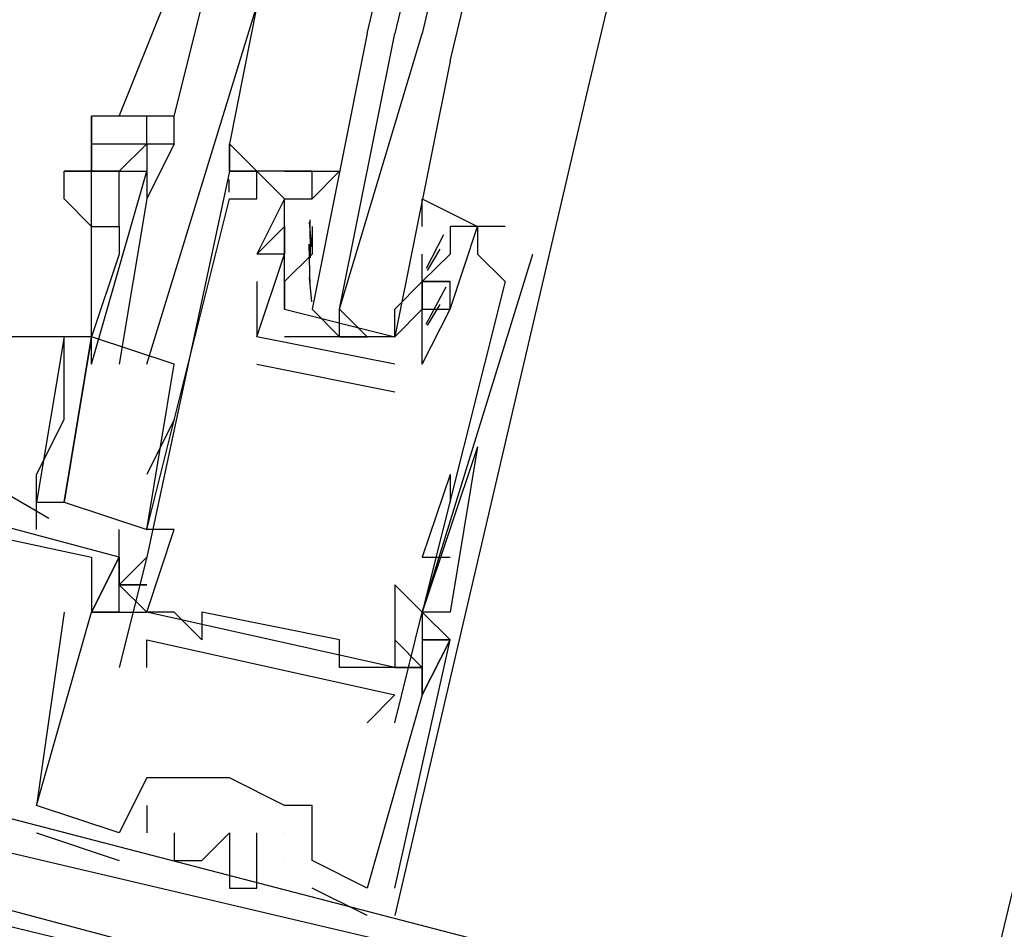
# Model space of a CAD drawing. Header units: feet. Extents: x -79 to 198, y -22 to 181.
# Tile 474 of 656: x 115.859 to 116.335, y 68.104 to 68.544. Entities that reach past the tile are written whole.
import ezdxf

# ---------------------------------------------------------------- set-up
doc = ezdxf.new("R2010")
doc.units = ezdxf.units.FT
doc.layers.add('A-LINEA', color=7, linetype='CONTINUOUS')

msp = doc.modelspace()

# ---------------------------------------------------------------- linework, layer by layer
at = {"layer": 'A-LINEA'}
for p, q in [((117.9733, 74.9778), (116.32, 68.0444)), ((117.9733, 74.9778), (116.32, 68.0444)), ((116.84, 71.4711), (116.1333, 68.5111)), ((116.84, 71.4711), (116.1333, 68.5111)), ((115.9067, 68.4978), (115.9333, 68.5644)), ((115.9067, 68.4978), (115.9333, 68.5644)), ((115.9333, 68.4978), (115.9467, 68.5511)), ((115.9333, 68.4978), (115.9467, 68.5511)), ((116.1333, 68.5111), (116.04, 68.1111)), ((116.1333, 68.5111), (116.04, 68.1111)), ((115.92, 68.4844), (115.92, 68.4978)), ((115.92, 68.4844), (115.92, 68.4978)), ((115.92, 68.4844), (115.92, 68.4978)), ((115.92, 68.4844), (115.92, 68.4978)), ((115.9333, 68.4844), (115.9333, 68.4978)), ((115.9333, 68.4844), (115.9333, 68.4978)), ((115.96, 68.4711), (115.96, 68.4711)), ((115.96, 68.4711), (115.96, 68.4711)), ((115.96, 68.4711), (115.96, 68.4711)), ((115.96, 68.4711), (115.96, 68.4711)), ((115.9733, 68.4711), (115.9733, 68.4711)), ((115.9733, 68.4711), (115.9733, 68.4711)), ((116, 68.4711), (116, 68.4711)), ((116, 68.4711), (116, 68.4711)), ((115.9598, 68.461), (115.9599, 68.4672)), ((115.9598, 68.461), (115.9599, 68.4672)), ((115.9598, 68.461), (115.9599, 68.4672)), ((115.9598, 68.461), (115.9599, 68.4672)), ((115.9598, 68.461), (115.9599, 68.4672)), ((115.9598, 68.461), (115.9599, 68.4672)), ((115.96, 68.4578), (115.96, 68.4578)), ((115.96, 68.4578), (115.96, 68.4578)), ((115.9733, 68.4578), (115.9733, 68.4578)), ((115.9733, 68.4578), (115.9733, 68.4578)), ((115.9867, 68.4578), (115.9867, 68.4578)), ((115.9867, 68.4578), (115.9867, 68.4578)), ((116, 68.4578), (116, 68.4578)), ((116, 68.4578), (116, 68.4578)), ((115.8933, 68.3911), (115.8933, 68.4444)), ((115.8933, 68.3911), (115.8933, 68.4444)), ((115.9867, 68.4444), (115.9867, 68.4444)), ((115.9867, 68.4444), (115.9867, 68.4444)), ((115.9867, 68.4444), (115.9867, 68.4444)), ((115.9867, 68.4444), (115.9867, 68.4444)), ((115.9999, 68.4346), (115.9988, 68.4465)), ((115.9999, 68.4346), (115.9988, 68.4465)), ((115.9992, 68.4293), (115.999, 68.4476)), ((115.9992, 68.4293), (115.999, 68.4476)), ((116, 68.4444), (116, 68.4444)), ((116, 68.4444), (116, 68.4311)), ((116, 68.4444), (116, 68.4444)), ((116, 68.4444), (116, 68.4311)), ((116.0933, 68.4444), (116.0667, 68.4444)), ((116.0667, 68.4444), (116.0667, 68.4444)), ((116.0933, 68.4444), (116.0667, 68.4444)), ((116.0667, 68.4444), (116.0667, 68.4444)), ((116.08, 68.4444), (116.08, 68.4444)), ((116.08, 68.4444), (116.08, 68.4444)), ((116.0933, 68.4444), (116.0933, 68.4444)), ((116.0933, 68.4444), (116.0933, 68.4444)), ((116.0636, 68.4404), (116.0552, 68.4241)), ((116.0636, 68.4404), (116.0552, 68.4241)), ((115.9991, 68.4155), (115.9986, 68.4359)), ((115.9991, 68.4155), (115.9986, 68.4359)), ((115.9067, 68.4311), (115.8933, 68.3911)), ((115.9067, 68.4311), (115.8933, 68.3911)), ((115.9733, 68.4311), (115.9733, 68.4311)), ((115.9733, 68.4311), (115.9733, 68.4311)), ((115.9733, 68.4311), (115.9733, 68.4311)), ((115.9733, 68.4311), (115.9733, 68.4311)), ((115.9867, 68.4311), (115.9867, 68.4311)), ((115.9867, 68.4311), (115.9867, 68.4311)), ((115.9867, 68.4311), (115.9867, 68.4311)), ((115.9867, 68.4311), (115.9867, 68.4311)), ((116, 68.4311), (116, 68.4311)), ((116, 68.4311), (116, 68.4311)), ((116.0533, 68.4311), (116.0533, 68.4311)), ((116.0533, 68.4178), (116.0533, 68.4311)), ((116.0533, 68.4311), (116.0533, 68.4311)), ((116.0533, 68.4311), (116.0533, 68.4311)), ((116.0533, 68.4178), (116.0533, 68.4311)), ((116.0533, 68.4311), (116.0533, 68.4311)), ((116.0618, 68.4334), (116.0556, 68.4232)), ((116.0618, 68.4334), (116.0556, 68.4232)), ((116.08, 68.4311), (116.08, 68.4311)), ((116.08, 68.4311), (116.08, 68.4311)), ((116.0933, 68.4311), (116.0933, 68.4311)), ((116.0933, 68.4311), (116.0933, 68.4311)), ((116.1067, 68.4311), (116.1067, 68.4311)), ((116.1067, 68.4311), (116.1067, 68.4311)), ((115.9733, 68.4178), (115.9733, 68.3911)), ((115.9733, 68.4178), (115.9733, 68.4178)), ((115.9733, 68.4178), (115.9733, 68.3911)), ((115.9733, 68.4178), (115.9733, 68.4178)), ((115.9999, 68.408), (115.9988, 68.4198)), ((115.9999, 68.408), (115.9988, 68.4198)), ((116, 68.4178), (116, 68.4178)), ((116, 68.4178), (116, 68.4178)), ((116.0533, 68.4178), (116.0533, 68.4178)), ((116.0533, 68.4178), (116.0533, 68.4178)), ((116.0533, 68.4178), (116.0533, 68.4178)), ((116.0533, 68.4178), (116.0533, 68.4178)), ((116.0667, 68.4178), (116.0667, 68.4178)), ((116.0667, 68.4178), (116.0667, 68.4178)), ((116.0933, 68.4178), (116.0933, 68.4178)), ((116.0933, 68.4178), (116.0933, 68.4178)), ((116.0647, 68.415), (116.055, 68.397)), ((116.0647, 68.415), (116.055, 68.397)), ((116.0618, 68.4067), (116.0556, 68.3965)), ((116.0618, 68.4067), (116.0556, 68.3965)), ((116.04, 68.4044), (116.04, 68.4044)), ((116.04, 68.4044), (116.04, 68.4044)), ((116.0533, 68.4044), (116.0533, 68.4044)), ((116.0533, 68.4044), (116.0533, 68.4044)), ((116.0667, 68.4044), (116.0667, 68.4044)), ((116.0667, 68.4044), (116.0667, 68.4044)), ((116.0667, 68.4044), (116.0667, 68.4044)), ((116.0667, 68.4044), (116.0667, 68.4044)), ((115.88, 68.3911), (115.88, 68.3911)), ((115.88, 68.3911), (115.88, 68.3911)), ((115.88, 68.3911), (115.88, 68.3911)), ((115.88, 68.3911), (115.88, 68.3911)), ((115.8933, 68.3778), (115.8933, 68.3911)), ((115.8933, 68.3778), (115.8933, 68.3911)), ((116.04, 68.3778), (115.9733, 68.3911)), ((115.9733, 68.3911), (115.9733, 68.3911)), ((115.9733, 68.3911), (115.9733, 68.3911)), ((116.04, 68.3778), (115.9733, 68.3911)), ((115.9733, 68.3911), (115.9733, 68.3911)), ((115.9733, 68.3911), (115.9733, 68.3911)), ((115.9867, 68.3911), (115.9867, 68.3911)), ((115.9867, 68.3911), (115.9867, 68.3911)), ((115.9867, 68.3911), (115.9867, 68.3911)), ((115.9867, 68.3911), (115.9867, 68.3911)), ((116.0133, 68.3911), (116.0267, 68.3911)), ((116.0133, 68.3911), (116.0267, 68.3911)), ((115.92, 68.2978), (115.9333, 68.3778)), ((115.92, 68.2978), (115.9333, 68.3778)), ((115.9733, 68.3778), (116.04, 68.3644)), ((115.9733, 68.3778), (115.9733, 68.3778)), ((115.9733, 68.3778), (116.04, 68.3644)), ((115.9733, 68.3778), (115.9733, 68.3778)), ((116.04, 68.3778), (116.04, 68.3778)), ((116.04, 68.3778), (116.04, 68.3778)), ((116.04, 68.3778), (116.04, 68.3778)), ((116.04, 68.3778), (116.04, 68.3778)), ((116.0533, 68.3778), (116.0533, 68.3778)), ((116.0533, 68.3778), (116.0533, 68.3778)), ((116.0533, 68.3778), (116.0533, 68.3778)), ((116.0533, 68.3778), (116.0533, 68.3778)), ((116.04, 68.3644), (116.04, 68.3644)), ((116.04, 68.3644), (116.04, 68.3644)), ((115.7793, 68.3572), (115.8727, 68.3034)), ((115.7793, 68.3572), (115.8727, 68.3034)), ((115.9333, 68.3511), (115.92, 68.3244)), ((115.9333, 68.3511), (115.92, 68.3244)), ((116.08, 68.3378), (116.0533, 68.2578)), ((116.08, 68.3378), (116.0533, 68.2578)), ((116.08, 68.3378), (116.0533, 68.2578)), ((116.08, 68.3378), (116.0533, 68.2578)), ((116.0667, 68.3244), (116.0533, 68.2844)), ((116.0667, 68.3244), (116.0533, 68.2844)), ((116.0667, 68.3244), (116.0667, 68.3111)), ((116.0667, 68.3244), (116.0667, 68.3111)), ((115.8667, 68.2978), (115.8667, 68.3111)), ((115.8667, 68.2978), (115.8667, 68.3111)), ((115.9067, 68.2844), (115.9067, 68.2978)), ((115.9067, 68.2844), (115.9067, 68.2978)), ((115.92, 68.2978), (115.92, 68.2978)), ((115.92, 68.2978), (115.92, 68.2978)), ((115.9333, 68.2978), (115.9333, 68.2978)), ((115.9333, 68.2978), (115.9333, 68.2978)), ((115.8933, 68.2844), (115.8933, 68.2844)), ((115.8933, 68.2844), (115.8933, 68.2844)), ((115.8933, 68.2844), (115.8933, 68.2844)), ((115.8933, 68.2844), (115.8933, 68.2844)), ((115.8933, 68.2844), (115.8933, 68.2844)), ((115.8933, 68.2844), (115.8933, 68.2844)), ((115.9067, 68.2844), (115.9067, 68.2844)), ((115.9067, 68.2844), (115.9067, 68.2844)), ((115.9067, 68.2844), (115.9067, 68.2844)), ((115.9067, 68.2844), (115.9067, 68.2844)), ((115.9067, 68.2844), (115.9067, 68.2844)), ((115.9067, 68.2844), (115.9067, 68.2844)), ((115.9067, 68.2844), (115.9067, 68.2844)), ((115.9067, 68.2844), (115.9067, 68.2844)), ((115.9067, 68.2844), (115.9067, 68.2844)), ((115.9067, 68.2844), (115.9067, 68.2844)), ((115.9067, 68.2844), (115.9067, 68.2844)), ((115.9067, 68.2844), (115.9067, 68.2844)), ((115.92, 68.2844), (115.92, 68.2844)), ((115.92, 68.2844), (115.92, 68.2844)), ((116.0533, 68.2844), (116.0667, 68.2844)), ((116.0533, 68.2844), (116.0667, 68.2844)), ((115.9067, 68.2711), (115.9067, 68.2711)), ((115.9067, 68.2711), (115.9067, 68.2711)), ((115.9067, 68.2711), (115.9067, 68.2711)), ((115.9067, 68.2711), (115.9067, 68.2711)), ((115.9067, 68.2711), (115.9067, 68.2711)), ((115.9067, 68.2711), (115.9067, 68.2711)), ((115.9067, 68.2711), (115.9067, 68.2711)), ((115.9067, 68.2711), (115.9067, 68.2711)), ((115.9067, 68.2711), (115.9067, 68.2711)), ((115.9067, 68.2711), (115.9067, 68.2711)), ((115.9067, 68.2711), (115.9067, 68.2711)), ((115.9067, 68.2711), (115.9067, 68.2711)), ((116.04, 68.2711), (116.04, 68.2711)), ((116.04, 68.2711), (116.04, 68.2711)), ((115.88, 68.2578), (115.88, 68.2578)), ((115.88, 68.2578), (115.88, 68.2578)), ((115.88, 68.2578), (115.88, 68.2578)), ((115.88, 68.2578), (115.88, 68.2578)), ((115.88, 68.2578), (115.88, 68.2578)), ((115.88, 68.2578), (115.88, 68.2578)), ((115.8933, 68.2578), (115.8933, 68.2578)), ((115.8933, 68.2578), (115.8933, 68.2578)), ((115.8933, 68.2578), (115.8933, 68.2578)), ((115.8933, 68.2578), (115.8933, 68.2578)), ((115.8933, 68.2578), (115.8933, 68.2578)), ((115.8933, 68.2578), (115.8933, 68.2578)), ((115.8933, 68.2578), (115.8933, 68.2578)), ((115.8933, 68.2578), (115.8933, 68.2578)), ((115.8933, 68.2578), (115.8933, 68.2578)), ((115.8933, 68.2578), (115.8933, 68.2578)), ((115.8933, 68.2578), (115.8933, 68.2578)), ((115.8933, 68.2578), (115.8933, 68.2578)), ((115.8933, 68.2578), (115.8933, 68.2578)), ((115.8933, 68.2578), (115.8933, 68.2578)), ((115.8933, 68.2578), (115.8933, 68.2578)), ((115.8933, 68.2578), (115.8933, 68.2578)), ((115.8933, 68.2578), (115.8933, 68.2578)), ((115.8933, 68.2578), (115.8933, 68.2578)), ((115.9067, 68.2578), (115.92, 68.2578)), ((115.9067, 68.2578), (115.92, 68.2578)), ((115.9067, 68.2578), (115.9067, 68.2578)), ((115.9067, 68.2578), (115.9067, 68.2578)), ((115.9067, 68.2578), (115.92, 68.2578)), ((115.9067, 68.2578), (115.92, 68.2578)), ((115.9067, 68.2578), (115.9067, 68.2578)), ((115.9067, 68.2578), (115.9067, 68.2578)), ((115.9067, 68.2578), (115.92, 68.2578)), ((115.9067, 68.2578), (115.92, 68.2578)), ((115.9067, 68.2578), (115.9067, 68.2578)), ((115.9067, 68.2578), (115.9067, 68.2578)), ((115.9067, 68.2578), (115.92, 68.2578)), ((115.9067, 68.2578), (115.92, 68.2578)), ((115.9067, 68.2578), (115.9067, 68.2578)), ((115.9067, 68.2578), (115.9067, 68.2578)), ((115.9067, 68.2578), (115.92, 68.2578)), ((115.9067, 68.2578), (115.92, 68.2578)), ((115.9067, 68.2578), (115.9067, 68.2578)), ((115.9067, 68.2578), (115.9067, 68.2578)), ((115.9067, 68.2578), (115.92, 68.2578)), ((115.9067, 68.2578), (115.92, 68.2578)), ((115.9067, 68.2578), (115.9067, 68.2578)), ((115.9067, 68.2578), (115.9067, 68.2578)), ((115.92, 68.2578), (115.92, 68.2578)), ((116.04, 68.2311), (115.92, 68.2578)), ((116.04, 68.2311), (115.92, 68.2578)), ((116.04, 68.2311), (115.92, 68.2578)), ((115.92, 68.2578), (115.92, 68.2578)), ((116.04, 68.2311), (115.92, 68.2578)), ((116.04, 68.2311), (115.92, 68.2578)), ((116.04, 68.2311), (115.92, 68.2578)), ((115.9333, 68.2578), (115.9333, 68.2578)), ((115.9333, 68.2578), (115.9333, 68.2578)), ((115.9467, 68.2578), (115.9467, 68.2578)), ((115.9467, 68.2578), (115.9467, 68.2578)), ((116.0533, 68.2578), (116.0533, 68.2578)), ((116.0533, 68.2578), (116.0533, 68.2578)), ((116.0533, 68.2578), (116.0533, 68.2578)), ((116.0533, 68.2578), (116.0533, 68.2578)), ((116.0533, 68.2578), (116.0533, 68.2578)), ((116.0533, 68.2578), (116.0533, 68.2578)), ((116.0533, 68.2578), (116.0533, 68.2578)), ((116.0533, 68.2578), (116.0533, 68.2578)), ((116.0533, 68.2578), (116.0533, 68.2578)), ((116.0533, 68.2578), (116.0533, 68.2578)), ((116.0667, 68.2578), (116.0667, 68.2578)), ((116.0667, 68.2578), (116.0667, 68.2578)), ((115.92, 68.2444), (115.92, 68.2444)), ((115.92, 68.2444), (115.92, 68.2444)), ((115.9467, 68.2444), (115.9467, 68.2444)), ((115.9467, 68.2444), (115.9467, 68.2444)), ((116.0133, 68.2444), (116.0133, 68.2444)), ((116.0133, 68.2444), (116.0133, 68.2444)), ((116.0533, 68.2444), (116.0533, 68.2444)), ((116.0533, 68.2444), (116.0533, 68.2444)), ((116.0533, 68.2444), (116.0533, 68.2444)), ((116.0533, 68.2444), (116.0533, 68.2444)), ((116.0533, 68.2444), (116.0533, 68.2444)), ((116.0533, 68.2444), (116.0533, 68.2444)), ((116.0533, 68.2444), (116.0533, 68.2444)), ((116.0533, 68.2444), (116.0533, 68.2444)), ((116.0533, 68.2444), (116.0533, 68.2444)), ((116.0533, 68.2444), (116.0533, 68.2444)), ((116.0667, 68.2444), (116.0667, 68.2444)), ((116.0667, 68.2444), (116.0667, 68.2444)), ((116.0667, 68.2444), (116.0667, 68.2444)), ((116.0667, 68.2444), (116.0667, 68.2444)), ((116.0667, 68.2444), (116.0667, 68.2444)), ((116.0667, 68.2444), (116.0667, 68.2444)), ((116.0667, 68.2444), (116.0667, 68.2444)), ((116.0667, 68.2444), (116.0667, 68.2444)), ((116.0667, 68.2444), (116.0667, 68.2444)), ((116.0667, 68.2444), (116.0667, 68.2444)), ((116.0667, 68.2444), (116.0667, 68.2444)), ((116.0667, 68.2444), (116.0667, 68.2444)), ((115.9067, 68.2311), (115.9067, 68.2311)), ((115.9067, 68.2311), (115.9067, 68.2311)), ((115.92, 68.2311), (115.92, 68.2311)), ((115.92, 68.2311), (115.92, 68.2311)), ((116.0133, 68.2311), (116.0133, 68.2311)), ((116.0133, 68.2311), (116.0133, 68.2311)), ((116.0267, 68.2311), (116.0267, 68.2311)), ((116.0267, 68.2311), (116.0267, 68.2311)), ((116.04, 68.2311), (116.04, 68.2311)), ((116.0533, 68.2311), (116.04, 68.2311)), ((116.0533, 68.2311), (116.04, 68.2311)), ((116.04, 68.2311), (116.04, 68.2311)), ((116.0533, 68.2311), (116.04, 68.2311)), ((116.0533, 68.2311), (116.04, 68.2311)), ((116.0533, 68.2311), (116.0533, 68.2311)), ((116.0533, 68.2311), (116.0533, 68.2311)), ((116.0533, 68.2311), (116.0533, 68.2311)), ((116.0533, 68.2311), (116.0533, 68.2311)), ((116.0533, 68.2311), (116.0533, 68.2311)), ((116.0533, 68.2311), (116.0533, 68.2311)), ((116.0533, 68.2311), (116.0533, 68.2311)), ((116.0533, 68.2311), (116.0533, 68.2311)), ((116.04, 68.2178), (116.04, 68.2178)), ((116.04, 68.2178), (116.04, 68.2178)), ((116.0533, 68.2178), (116.0533, 68.2178)), ((116.0533, 68.2178), (116.0533, 68.2178)), ((116.0533, 68.2178), (116.0533, 68.2178)), ((116.0533, 68.2178), (116.0533, 68.2178)), ((116.0533, 68.2178), (116.0533, 68.2178)), ((116.0533, 68.2178), (116.0533, 68.2178)), ((116.0533, 68.2178), (116.0533, 68.2178)), ((116.0533, 68.2178), (116.0533, 68.2178)), ((116.0533, 68.2178), (116.0533, 68.2178)), ((116.0533, 68.2178), (116.0533, 68.2178)), ((116.0533, 68.2178), (116.0533, 68.2178)), ((116.0533, 68.2178), (116.0533, 68.2178)), ((116.0267, 68.2044), (116.0267, 68.2044)), ((116.0267, 68.2044), (116.0267, 68.2044)), ((116.04, 68.2044), (116.04, 68.2044)), ((116.04, 68.2044), (116.04, 68.2044)), ((115.92, 68.1778), (115.92, 68.1778)), ((115.92, 68.1778), (115.92, 68.1778)), ((115.92, 68.1778), (115.92, 68.1778)), ((115.92, 68.1778), (115.92, 68.1778)), ((115.92, 68.1778), (115.92, 68.1778)), ((115.92, 68.1778), (115.92, 68.1778)), ((115.9333, 68.1778), (115.9333, 68.1778)), ((115.9333, 68.1778), (115.9333, 68.1778)), ((115.9333, 68.1778), (115.9333, 68.1778)), ((115.9333, 68.1778), (115.9333, 68.1778)), ((115.9333, 68.1778), (115.9333, 68.1778)), ((115.9333, 68.1778), (115.9333, 68.1778)), ((115.9333, 68.1778), (115.9333, 68.1778)), ((115.9333, 68.1778), (115.9333, 68.1778)), ((115.96, 68.1778), (115.96, 68.1778)), ((115.96, 68.1778), (115.96, 68.1778)), ((115.96, 68.1778), (115.96, 68.1778)), ((115.96, 68.1778), (115.96, 68.1778)), ((115.96, 68.1778), (115.96, 68.1778)), ((115.96, 68.1778), (115.96, 68.1778)), ((115.96, 68.1778), (115.96, 68.1778)), ((115.96, 68.1778), (115.96, 68.1778)), ((115.96, 68.1778), (115.96, 68.1778)), ((115.96, 68.1778), (115.96, 68.1778)), ((115.8667, 68.1644), (115.8667, 68.1644)), ((115.8667, 68.1644), (115.8667, 68.1644)), ((115.8667, 68.1644), (115.8667, 68.1644)), ((115.8667, 68.1644), (115.8667, 68.1644)), ((115.8667, 68.1644), (115.8667, 68.1644)), ((115.8667, 68.1644), (115.8667, 68.1644)), ((115.8667, 68.1644), (115.8667, 68.1644)), ((115.8667, 68.1644), (115.8667, 68.1644)), ((115.8667, 68.1644), (115.8667, 68.1644)), ((115.8667, 68.1644), (115.8667, 68.1644)), ((115.8667, 68.1644), (115.8667, 68.1644)), ((115.8667, 68.1644), (115.8667, 68.1644)), ((115.92, 68.1644), (115.92, 68.1511)), ((115.92, 68.1644), (115.92, 68.1644)), ((115.92, 68.1644), (115.92, 68.1511)), ((115.92, 68.1644), (115.92, 68.1644)), ((115.92, 68.1644), (115.92, 68.1511)), ((115.92, 68.1644), (115.92, 68.1644)), ((115.92, 68.1644), (115.92, 68.1511)), ((115.92, 68.1644), (115.92, 68.1644)), ((115.92, 68.1644), (115.92, 68.1511)), ((115.92, 68.1644), (115.92, 68.1644)), ((115.92, 68.1644), (115.92, 68.1511)), ((115.92, 68.1644), (115.92, 68.1644)), ((115.9333, 68.1644), (115.9333, 68.1644)), ((115.9333, 68.1644), (115.9333, 68.1644)), ((115.9333, 68.1644), (115.9333, 68.1644)), ((115.9333, 68.1644), (115.9333, 68.1644)), ((115.9333, 68.1644), (115.9333, 68.1644)), ((115.9333, 68.1644), (115.9333, 68.1644)), ((115.96, 68.1644), (115.96, 68.1644)), ((115.96, 68.1644), (115.96, 68.1644)), ((115.96, 68.1644), (115.96, 68.1644)), ((115.96, 68.1644), (115.96, 68.1644)), ((115.96, 68.1644), (115.96, 68.1644)), ((115.96, 68.1644), (115.96, 68.1644)), ((115.9867, 68.1644), (115.9867, 68.1644)), ((115.9867, 68.1644), (115.9867, 68.1644)), ((115.9867, 68.1644), (115.9867, 68.1644)), ((115.9867, 68.1644), (115.9867, 68.1644)), ((115.9867, 68.1644), (115.9867, 68.1644)), ((115.9867, 68.1644), (115.9867, 68.1644)), ((116, 68.1644), (116, 68.1644)), ((116, 68.1644), (116, 68.1644)), ((116, 68.1644), (116, 68.1644)), ((116, 68.1644), (116, 68.1644)), ((116, 68.1644), (116, 68.1644)), ((116, 68.1644), (116, 68.1644)), ((115.8667, 68.1511), (115.9067, 68.1378)), ((115.8667, 68.1511), (115.8667, 68.1511)), ((115.8667, 68.1511), (115.9067, 68.1378)), ((115.8667, 68.1511), (115.8667, 68.1511)), ((115.8667, 68.1511), (115.9067, 68.1378)), ((115.8667, 68.1511), (115.8667, 68.1511)), ((115.8667, 68.1511), (115.9067, 68.1378)), ((115.8667, 68.1511), (115.8667, 68.1511)), ((115.8667, 68.1511), (115.9067, 68.1378)), ((115.8667, 68.1511), (115.8667, 68.1511)), ((115.8667, 68.1511), (115.9067, 68.1378)), ((115.8667, 68.1511), (115.8667, 68.1511)), ((115.9067, 68.1511), (115.9067, 68.1511)), ((115.9067, 68.1511), (115.9067, 68.1511)), ((115.9067, 68.1511), (115.9067, 68.1511)), ((115.9067, 68.1511), (115.9067, 68.1511)), ((115.9067, 68.1511), (115.9067, 68.1511)), ((115.9067, 68.1511), (115.9067, 68.1511)), ((115.9067, 68.1511), (115.9067, 68.1511)), ((115.9067, 68.1511), (115.9067, 68.1511)), ((115.9067, 68.1511), (115.9067, 68.1511)), ((115.9067, 68.1511), (115.9067, 68.1511)), ((115.9067, 68.1511), (115.9067, 68.1511)), ((115.9067, 68.1511), (115.9067, 68.1511)), ((115.92, 68.1511), (115.92, 68.1511)), ((115.92, 68.1511), (115.92, 68.1511)), ((115.92, 68.1511), (115.92, 68.1511)), ((115.92, 68.1511), (115.92, 68.1511)), ((115.92, 68.1511), (115.92, 68.1511)), ((115.92, 68.1511), (115.92, 68.1511)), ((115.9333, 68.1511), (115.9333, 68.1511)), ((115.9333, 68.1511), (115.9333, 68.1511)), ((115.9333, 68.1511), (115.9333, 68.1511)), ((115.9333, 68.1511), (115.9333, 68.1511)), ((115.9333, 68.1511), (115.9333, 68.1511)), ((115.9333, 68.1511), (115.9333, 68.1511)), ((115.96, 68.1511), (115.96, 68.1511)), ((115.96, 68.1511), (115.96, 68.1511)), ((115.96, 68.1511), (115.96, 68.1511)), ((115.96, 68.1511), (115.96, 68.1511)), ((115.96, 68.1511), (115.96, 68.1511)), ((115.96, 68.1511), (115.96, 68.1511)), ((115.9733, 68.1511), (115.9733, 68.1511)), ((115.9733, 68.1511), (115.9733, 68.1511)), ((115.9733, 68.1511), (115.9733, 68.1511)), ((115.9733, 68.1511), (115.9733, 68.1511)), ((115.9733, 68.1511), (115.9733, 68.1511)), ((115.9733, 68.1511), (115.9733, 68.1511)), ((115.9867, 68.1511), (115.9867, 68.1511)), ((115.9867, 68.1511), (115.9867, 68.1511)), ((115.9867, 68.1511), (115.9867, 68.1511)), ((115.9867, 68.1511), (115.9867, 68.1511)), ((115.9867, 68.1511), (115.9867, 68.1511)), ((115.9867, 68.1511), (115.9867, 68.1511)), ((115.9067, 68.1378), (115.9067, 68.1378)), ((115.9067, 68.1378), (115.9067, 68.1378)), ((115.9067, 68.1378), (115.9067, 68.1378)), ((115.9067, 68.1378), (115.9067, 68.1378)), ((115.9067, 68.1378), (115.9067, 68.1378)), ((115.9067, 68.1378), (115.9067, 68.1378)), ((115.9333, 68.1378), (115.9333, 68.1378)), ((115.9333, 68.1378), (115.9333, 68.1378)), ((115.9333, 68.1378), (115.9333, 68.1378)), ((115.9333, 68.1378), (115.9333, 68.1378)), ((115.9333, 68.1378), (115.9333, 68.1378)), ((115.9333, 68.1378), (115.9333, 68.1378)), ((115.9467, 68.1378), (115.9467, 68.1378)), ((115.9467, 68.1378), (115.9467, 68.1378)), ((115.9467, 68.1378), (115.9467, 68.1378)), ((115.9467, 68.1378), (115.9467, 68.1378)), ((115.9467, 68.1378), (115.9467, 68.1378)), ((115.9467, 68.1378), (115.9467, 68.1378)), ((115.96, 68.1378), (115.96, 68.1378)), ((115.96, 68.1378), (115.96, 68.1378)), ((115.96, 68.1378), (115.96, 68.1378)), ((115.96, 68.1378), (115.96, 68.1378)), ((115.96, 68.1378), (115.96, 68.1378)), ((115.96, 68.1378), (115.96, 68.1378)), ((115.9867, 68.1378), (115.9867, 68.1378)), ((115.9867, 68.1378), (115.9867, 68.1378)), ((115.9867, 68.1378), (115.9867, 68.1378)), ((115.9867, 68.1378), (115.9867, 68.1378)), ((115.9867, 68.1378), (115.9867, 68.1378)), ((115.9867, 68.1378), (115.9867, 68.1378)), ((115.9867, 68.1378), (115.9867, 68.1378)), ((115.9867, 68.1378), (115.9867, 68.1378)), ((115.9867, 68.1378), (115.9867, 68.1378)), ((115.9867, 68.1378), (115.9867, 68.1378)), ((115.9867, 68.1378), (115.9867, 68.1378)), ((115.9867, 68.1378), (115.9867, 68.1378)), ((116, 68.1378), (116, 68.1378)), ((116, 68.1378), (116, 68.1378)), ((116, 68.1378), (116, 68.1378)), ((116, 68.1378), (116, 68.1378)), ((116, 68.1378), (116, 68.1378)), ((116, 68.1378), (116, 68.1378)), ((115.96, 68.1244), (115.96, 68.1244)), ((115.96, 68.1244), (115.96, 68.1244)), ((115.96, 68.1244), (115.96, 68.1244)), ((115.96, 68.1244), (115.96, 68.1244)), ((115.96, 68.1244), (115.96, 68.1244)), ((115.96, 68.1244), (115.96, 68.1244)), ((115.9733, 68.1244), (115.9733, 68.1244)), ((115.9733, 68.1244), (115.9733, 68.1244)), ((115.9733, 68.1244), (115.9733, 68.1244)), ((115.9733, 68.1244), (115.9733, 68.1244)), ((115.9733, 68.1244), (115.9733, 68.1244)), ((115.9733, 68.1244), (115.9733, 68.1244)), ((116, 68.1244), (116, 68.1244)), ((116, 68.1244), (116, 68.1244)), ((116, 68.1244), (116, 68.1244)), ((116, 68.1244), (116, 68.1244)), ((116, 68.1244), (116, 68.1244)), ((116, 68.1244), (116, 68.1244)), ((116.0267, 68.1244), (116.0267, 68.1244)), ((116.0267, 68.1244), (116.0267, 68.1244)), ((116.0267, 68.1244), (116.0267, 68.1244)), ((116.0267, 68.1244), (116.0267, 68.1244)), ((116.0267, 68.1244), (116.0267, 68.1244)), ((116.0267, 68.1244), (116.0267, 68.1244)), ((116.0267, 68.1244), (116.0267, 68.1244)), ((116.0267, 68.1244), (116.0267, 68.1244)), ((116.0267, 68.1244), (116.0267, 68.1244)), ((116.0267, 68.1244), (116.0267, 68.1244)), ((116.0267, 68.1244), (116.0267, 68.1244)), ((116.0267, 68.1244), (116.0267, 68.1244)), ((116.04, 68.1244), (116.04, 68.1244)), ((116.04, 68.1244), (116.04, 68.1244)), ((116.04, 68.1244), (116.04, 68.1244)), ((116.04, 68.1244), (116.04, 68.1244)), ((116.04, 68.1244), (116.04, 68.1244)), ((116.04, 68.1244), (116.04, 68.1244)), ((116.0267, 68.1111), (116.0267, 68.1111)), ((116.0267, 68.1111), (116.0267, 68.1111)), ((116.0267, 68.1111), (116.0267, 68.1111)), ((116.0267, 68.1111), (116.0267, 68.1111)), ((116.0267, 68.1111), (116.0267, 68.1111)), ((116.0267, 68.1111), (116.0267, 68.1111))]:
    msp.add_line(p, q, dxfattribs=at)
for points in [[(116.0267, 68.5378), (116.7467, 71.5511), (116.76, 71.5511), (116.04, 68.5378)], [(116.0267, 68.5378), (116.7467, 71.5511), (116.76, 71.5511), (116.04, 68.5378)], [(116.0667, 68.5244), (116.7867, 71.5378), (116.7733, 71.5511), (116.76, 71.5511), (116.0533, 68.5378)], [(116.0667, 68.5244), (116.7867, 71.5378), (116.7733, 71.5511), (116.76, 71.5511), (116.0533, 68.5378)], [(115.92, 68.3778), (115.9733, 68.5511), (115.96, 68.4844), (115.9733, 68.4711), (115.9733, 68.4711)], [(115.92, 68.3778), (115.9733, 68.5511), (115.96, 68.4844), (115.9733, 68.4711), (115.9733, 68.4711)], [(116.0267, 68.5378), (116, 68.4044), (116.0133, 68.3911), (116.0133, 68.4044), (116.04, 68.5378)], [(116.0267, 68.5378), (116, 68.4044), (116.0133, 68.3911), (116.0133, 68.4044), (116.04, 68.5378)], [(116.0667, 68.5244), (116.04, 68.3911), (116.0267, 68.3911), (116.0133, 68.4044), (116.0533, 68.5378)], [(116.0667, 68.5244), (116.04, 68.3911), (116.0267, 68.3911), (116.0133, 68.4044), (116.0533, 68.5378)], [(115.9333, 68.4978), (115.92, 68.4978), (115.92, 68.4978), (115.8933, 68.4978), (115.8933, 68.4844)], [(115.8933, 68.4844), (115.8933, 68.4844), (115.8933, 68.4978)], [(115.9333, 68.4978), (115.92, 68.4978), (115.92, 68.4978), (115.8933, 68.4978), (115.8933, 68.4844)], [(115.8933, 68.4844), (115.8933, 68.4844), (115.8933, 68.4978)], [(115.8933, 68.4844), (115.8933, 68.4844), (115.8933, 68.4711), (115.8933, 68.4711), (115.8933, 68.4711), (115.88, 68.4711)], [(115.8933, 68.4844), (115.8933, 68.4844), (115.8933, 68.4711), (115.8933, 68.4711), (115.8933, 68.4711), (115.88, 68.4711)], [(115.9067, 68.4711), (115.8933, 68.4711), (115.8933, 68.4844), (115.92, 68.4844)], [(115.9067, 68.4711), (115.8933, 68.4711), (115.8933, 68.4844), (115.92, 68.4844)], [(115.9067, 68.4711), (115.92, 68.4844), (115.92, 68.4844), (115.92, 68.4711)], [(115.9067, 68.4711), (115.92, 68.4844), (115.92, 68.4844), (115.92, 68.4711)], [(115.92, 68.4844), (115.9333, 68.4844), (115.92, 68.4578)], [(115.92, 68.4844), (115.9333, 68.4844), (115.92, 68.4578)], [(115.96, 68.4711), (115.96, 68.4844), (115.96, 68.4711), (115.9733, 68.4711)], [(115.9733, 68.4711), (115.9733, 68.4711), (115.96, 68.4844)], [(115.96, 68.4711), (115.96, 68.4844), (115.96, 68.4711), (115.9733, 68.4711)], [(115.9733, 68.4711), (115.9733, 68.4711), (115.96, 68.4844)], [(115.96, 68.4711), (115.96, 68.4844), (115.96, 68.4711), (115.9733, 68.4711)], [(115.96, 68.4711), (115.96, 68.4844), (115.96, 68.4711), (115.9733, 68.4711)], [(115.9733, 68.4711), (115.9733, 68.4711), (115.96, 68.4844)], [(115.96, 68.4711), (115.96, 68.4844), (115.96, 68.4711), (115.9733, 68.4711)], [(115.9733, 68.4711), (115.9733, 68.4711), (115.96, 68.4844)], [(115.96, 68.4711), (115.96, 68.4844), (115.96, 68.4711), (115.9733, 68.4711)], [(115.88, 68.4578), (115.88, 68.4711), (115.8933, 68.4711)], [(115.88, 68.4578), (115.88, 68.4711), (115.8933, 68.4711)], [(115.8933, 68.3778), (115.92, 68.4711), (115.92, 68.4578), (115.9067, 68.3778)], [(115.8933, 68.4444), (115.8933, 68.4711), (115.9067, 68.4711)], [(115.8933, 68.3778), (115.92, 68.4711), (115.92, 68.4578), (115.9067, 68.3778)], [(115.8933, 68.4444), (115.8933, 68.4711), (115.9067, 68.4711)], [(115.96, 68.4711), (115.92, 68.2844), (115.9067, 68.2311)], [(115.9067, 68.4444), (115.9067, 68.4711), (115.9067, 68.4711), (115.92, 68.4711)], [(115.96, 68.4711), (115.92, 68.2844), (115.9067, 68.2311)], [(115.9067, 68.4444), (115.9067, 68.4711), (115.9067, 68.4711), (115.92, 68.4711)], [(115.92, 68.2978), (115.96, 68.4578), (115.9733, 68.4578), (115.9733, 68.4711), (115.9867, 68.4578), (115.9733, 68.4311), (115.9733, 68.4311)], [(115.92, 68.2978), (115.96, 68.4578), (115.9733, 68.4578), (115.9733, 68.4711), (115.9867, 68.4578), (115.9733, 68.4311), (115.9733, 68.4311)], [(116, 68.4578), (116, 68.4711), (115.96, 68.4711)], [(116, 68.4578), (116, 68.4711), (115.96, 68.4711)], [(115.9867, 68.4044), (115.9867, 68.4178), (115.9867, 68.4311), (115.9867, 68.4578), (116, 68.4578), (116, 68.4711), (115.9867, 68.4711), (116.0133, 68.4711), (116, 68.4578)], [(115.9867, 68.4044), (115.9867, 68.4178), (115.9867, 68.4311), (115.9867, 68.4578), (116, 68.4578), (116, 68.4711), (115.9867, 68.4711), (116.0133, 68.4711), (116, 68.4578)], [(115.88, 68.4578), (115.8933, 68.4444), (115.9067, 68.4444), (115.9067, 68.4311)], [(115.88, 68.4578), (115.8933, 68.4444), (115.9067, 68.4444), (115.9067, 68.4311)], [(116.0533, 68.4444), (116.0533, 68.4578), (116.08, 68.4444), (116.0667, 68.4444), (116.0667, 68.4311), (116.0533, 68.4178), (116.0667, 68.4178), (116.0533, 68.4178), (116.0533, 68.4044), (116.04, 68.3911), (115.9867, 68.3911)], [(116.0533, 68.4444), (116.0533, 68.4578), (116.08, 68.4444), (116.0667, 68.4444), (116.0667, 68.4311), (116.0533, 68.4178), (116.0667, 68.4178), (116.0533, 68.4178), (116.0533, 68.4044), (116.04, 68.3911), (115.9867, 68.3911)], [(115.88, 68.3911), (115.8667, 68.3911), (115.8533, 68.3911), (115.84, 68.4044), (115.8267, 68.4044), (115.8133, 68.4044), (115.8, 68.4178), (115.7867, 68.4178), (115.7733, 68.4178), (115.7733, 68.4311), (115.76, 68.4311), (115.76, 68.4444)], [(115.88, 68.3911), (115.8667, 68.3911), (115.8533, 68.3911), (115.84, 68.4044), (115.8267, 68.4044), (115.8133, 68.4044), (115.8, 68.4178), (115.7867, 68.4178), (115.7733, 68.4178), (115.7733, 68.4311), (115.76, 68.4311), (115.76, 68.4444)], [(116.0533, 68.3778), (116.0667, 68.4044), (116.0667, 68.4044), (116.08, 68.4444), (116.08, 68.4311), (116.0933, 68.4178), (116.0533, 68.2578), (116.04, 68.2711), (116.04, 68.2311), (116.0267, 68.2311), (116.0133, 68.2311), (116.0133, 68.2444), (115.9467, 68.2578), (115.9467, 68.2444), (115.9333, 68.2578), (115.92, 68.2578), (115.9333, 68.2978), (115.92, 68.2978)], [(116.0533, 68.3778), (116.0667, 68.4044), (116.0667, 68.4044), (116.08, 68.4444), (116.08, 68.4311), (116.0933, 68.4178), (116.0533, 68.2578), (116.04, 68.2711), (116.04, 68.2311), (116.0267, 68.2311), (116.0133, 68.2311), (116.0133, 68.2444), (115.9467, 68.2578), (115.9467, 68.2444), (115.9333, 68.2578), (115.92, 68.2578), (115.9333, 68.2978), (115.92, 68.2978)], [(115.9733, 68.3911), (115.9867, 68.4311), (115.9733, 68.4311), (115.9867, 68.4444), (115.9867, 68.4311), (115.9867, 68.4444)], [(115.9733, 68.3911), (115.9867, 68.4311), (115.9733, 68.4311), (115.9867, 68.4444), (115.9867, 68.4311), (115.9867, 68.4444)], [(116, 68.4311), (115.9867, 68.4178), (115.9867, 68.4044), (116.04, 68.3911), (116.04, 68.4044), (116.0533, 68.4178)], [(116, 68.4311), (115.9867, 68.4178), (115.9867, 68.4044), (116.04, 68.3911), (116.04, 68.4044), (116.0533, 68.4178)], [(116.04, 68.2044), (116.0533, 68.2578), (116.1067, 68.4311)], [(116.04, 68.2044), (116.0533, 68.2578), (116.1067, 68.4311)], [(116.0533, 68.3778), (116.0533, 68.4178), (116.0533, 68.4044), (116.0667, 68.4044), (116.0667, 68.4178), (116.0533, 68.4178), (116.0533, 68.4311), (116.0533, 68.4311)], [(116.0533, 68.3778), (116.0533, 68.4178), (116.0533, 68.4044), (116.0667, 68.4044), (116.0667, 68.4178), (116.0533, 68.4178), (116.0533, 68.4311), (116.0533, 68.4311)], [(115.88, 68.3911), (115.88, 68.3911), (115.8667, 68.3111), (115.88, 68.3111), (115.8933, 68.3911), (115.88, 68.3911), (115.88, 68.3911)], [(115.8667, 68.3111), (115.8667, 68.3244), (115.88, 68.3511), (115.88, 68.3778), (115.88, 68.3911), (115.88, 68.3911)], [(115.88, 68.3911), (115.88, 68.3911), (115.8667, 68.3111), (115.88, 68.3111), (115.8933, 68.3911), (115.88, 68.3911), (115.88, 68.3911)], [(115.8667, 68.3111), (115.8667, 68.3244), (115.88, 68.3511), (115.88, 68.3778), (115.88, 68.3911), (115.88, 68.3911)], [(115.9333, 68.3778), (115.8933, 68.3911), (115.88, 68.3111), (115.92, 68.2978)], [(115.9333, 68.3778), (115.8933, 68.3911), (115.88, 68.3111), (115.92, 68.2978)], [(116.04, 68.1244), (116.0667, 68.2444), (116.0533, 68.2578), (116.0533, 68.2444), (116.0667, 68.2444), (116.0533, 68.2178), (116.0533, 68.2311), (116.0533, 68.2178), (116.0267, 68.1244), (116, 68.1378), (116, 68.1644), (115.9867, 68.1644), (115.96, 68.1778), (115.9333, 68.1778), (115.92, 68.1778), (115.9067, 68.1511), (115.8667, 68.1644), (115.8933, 68.2578), (115.9067, 68.2578), (115.8933, 68.2578), (115.9067, 68.2844), (115.9067, 68.2711), (115.9067, 68.2844), (115.7067, 68.3378)], [(116.04, 68.1244), (116.0667, 68.2444), (116.0533, 68.2578), (116.0533, 68.2444), (116.0667, 68.2444), (116.0533, 68.2178), (116.0533, 68.2311), (116.0533, 68.2178), (116.0267, 68.1244), (116, 68.1378), (116, 68.1644), (115.9867, 68.1644), (115.96, 68.1778), (115.9333, 68.1778), (115.92, 68.1778), (115.9067, 68.1511), (115.8667, 68.1644), (115.8933, 68.2578), (115.9067, 68.2578), (115.8933, 68.2578), (115.9067, 68.2844), (115.9067, 68.2711), (115.9067, 68.2844), (115.7067, 68.3378)], [(116.04, 68.1244), (116.0667, 68.2444), (116.0533, 68.2578), (116.0533, 68.2444), (116.0667, 68.2444), (116.0533, 68.2178), (116.0533, 68.2311), (116.0533, 68.2178), (116.0267, 68.1244), (116, 68.1378), (116, 68.1644), (115.9867, 68.1644), (115.96, 68.1778), (115.9333, 68.1778), (115.92, 68.1778), (115.9067, 68.1511), (115.8667, 68.1644), (115.8933, 68.2578), (115.9067, 68.2578), (115.8933, 68.2578), (115.9067, 68.2844), (115.9067, 68.2711), (115.9067, 68.2844), (115.7067, 68.3378)], [(116.04, 68.1244), (116.0667, 68.2444), (116.0533, 68.2578), (116.0533, 68.2444), (116.0667, 68.2444), (116.0533, 68.2178), (116.0533, 68.2311), (116.0533, 68.2178), (116.0267, 68.1244), (116, 68.1378), (116, 68.1644), (115.9867, 68.1644), (115.96, 68.1778), (115.9333, 68.1778), (115.92, 68.1778), (115.9067, 68.1511), (115.8667, 68.1644), (115.8933, 68.2578), (115.9067, 68.2578), (115.8933, 68.2578), (115.9067, 68.2844), (115.9067, 68.2711), (115.9067, 68.2844), (115.7067, 68.3378)], [(116.04, 68.1244), (116.0667, 68.2444), (116.0533, 68.2578), (116.0533, 68.2444), (116.0667, 68.2444), (116.0533, 68.2178), (116.0533, 68.2311), (116.0533, 68.2178), (116.0267, 68.1244), (116, 68.1378), (116, 68.1644), (115.9867, 68.1644), (115.96, 68.1778), (115.9333, 68.1778), (115.92, 68.1778), (115.9067, 68.1511), (115.8667, 68.1644), (115.8933, 68.2578), (115.9067, 68.2578), (115.8933, 68.2578), (115.9067, 68.2844), (115.9067, 68.2711), (115.9067, 68.2844), (115.7067, 68.3378)], [(116.04, 68.1244), (116.0667, 68.2444), (116.0533, 68.2578), (116.0533, 68.2444), (116.0667, 68.2444), (116.0533, 68.2178), (116.0533, 68.2311), (116.0533, 68.2178), (116.0267, 68.1244), (116, 68.1378), (116, 68.1644), (115.9867, 68.1644), (115.96, 68.1778), (115.9333, 68.1778), (115.92, 68.1778), (115.9067, 68.1511), (115.8667, 68.1644), (115.8933, 68.2578), (115.9067, 68.2578), (115.8933, 68.2578), (115.9067, 68.2844), (115.9067, 68.2711), (115.9067, 68.2844), (115.7067, 68.3378)], [(116.08, 68.3378), (116.08, 68.3378), (116.08, 68.3378), (116.0667, 68.2578), (116.0533, 68.2578)], [(116.08, 68.3378), (116.08, 68.3378), (116.08, 68.3378), (116.0667, 68.2578), (116.0533, 68.2578)], [(115.7467, 68.1911), (115.68, 68.2044), (115.7067, 68.3244), (115.8933, 68.2844), (115.8933, 68.2578), (115.8933, 68.2578)], [(115.7467, 68.1911), (115.68, 68.2044), (115.7067, 68.3244), (115.8933, 68.2844), (115.8933, 68.2578), (115.8933, 68.2578)], [(115.7467, 68.1911), (115.68, 68.2044), (115.7067, 68.3244), (115.8933, 68.2844), (115.8933, 68.2578), (115.8933, 68.2578)], [(115.7467, 68.1911), (115.68, 68.2044), (115.7067, 68.3244), (115.8933, 68.2844), (115.8933, 68.2578), (115.8933, 68.2578)], [(115.7467, 68.1911), (115.68, 68.2044), (115.7067, 68.3244), (115.8933, 68.2844), (115.8933, 68.2578), (115.8933, 68.2578)], [(115.7467, 68.1911), (115.68, 68.2044), (115.7067, 68.3244), (115.8933, 68.2844), (115.8933, 68.2578), (115.8933, 68.2578)], [(115.9067, 68.2844), (115.9067, 68.2844), (115.8933, 68.2578), (115.9067, 68.2578), (115.9067, 68.2844)], [(115.9067, 68.2844), (115.9067, 68.2844), (115.8933, 68.2578), (115.9067, 68.2578), (115.9067, 68.2844)], [(115.9067, 68.2844), (115.9067, 68.2844), (115.8933, 68.2578), (115.9067, 68.2578), (115.9067, 68.2844)], [(115.9067, 68.2844), (115.9067, 68.2844), (115.8933, 68.2578), (115.9067, 68.2578), (115.9067, 68.2844)], [(115.9067, 68.2844), (115.9067, 68.2844), (115.8933, 68.2578), (115.9067, 68.2578), (115.9067, 68.2844)], [(115.9067, 68.2844), (115.9067, 68.2844), (115.8933, 68.2578), (115.9067, 68.2578), (115.9067, 68.2844)], [(115.9067, 68.2711), (115.92, 68.2711), (115.9067, 68.2711), (115.92, 68.2578), (115.9067, 68.2711), (115.92, 68.2844)], [(115.9067, 68.2711), (115.92, 68.2711), (115.9067, 68.2711), (115.92, 68.2578), (115.9067, 68.2711), (115.92, 68.2844)], [(115.9067, 68.2711), (115.92, 68.2711), (115.9067, 68.2711), (115.92, 68.2578), (115.9067, 68.2711), (115.92, 68.2844)], [(115.9067, 68.2711), (115.92, 68.2711), (115.9067, 68.2711), (115.92, 68.2578), (115.9067, 68.2711), (115.92, 68.2844)], [(115.9067, 68.2711), (115.92, 68.2711), (115.9067, 68.2711), (115.92, 68.2578), (115.9067, 68.2711), (115.92, 68.2844)], [(115.9067, 68.2711), (115.92, 68.2711), (115.9067, 68.2711), (115.92, 68.2578), (115.9067, 68.2711), (115.92, 68.2844)], [(115.92, 68.2711), (115.9067, 68.2711), (115.92, 68.2711), (115.9067, 68.2711)], [(115.92, 68.2711), (115.9067, 68.2711), (115.92, 68.2711), (115.9067, 68.2711)], [(115.92, 68.2711), (115.9067, 68.2711), (115.92, 68.2711), (115.9067, 68.2711)], [(115.92, 68.2711), (115.9067, 68.2711), (115.92, 68.2711), (115.9067, 68.2711)], [(115.92, 68.2711), (115.9067, 68.2711), (115.92, 68.2711), (115.9067, 68.2711)], [(115.92, 68.2711), (115.9067, 68.2711), (115.92, 68.2711), (115.9067, 68.2711)], [(115.88, 68.2578), (115.8667, 68.1644), (115.8667, 68.1644)], [(115.88, 68.2578), (115.8667, 68.1644), (115.8667, 68.1644)], [(115.88, 68.2578), (115.8667, 68.1644), (115.8667, 68.1644)], [(115.88, 68.2578), (115.8667, 68.1644), (115.8667, 68.1644)], [(115.88, 68.2578), (115.8667, 68.1644), (115.8667, 68.1644)], [(115.88, 68.2578), (115.8667, 68.1644), (115.8667, 68.1644)], [(115.92, 68.2311), (115.92, 68.2444), (116.04, 68.2178), (116.0267, 68.2044)], [(115.92, 68.2311), (115.92, 68.2444), (116.04, 68.2178), (116.0267, 68.2044)], [(116.04, 68.2444), (116.0533, 68.2311), (116.04, 68.2444)], [(116.04, 68.2444), (116.0533, 68.2311), (116.04, 68.2444)], [(116.0533, 68.2444), (116.0533, 68.2444), (116.0533, 68.2178), (116.0533, 68.2178), (116.0667, 68.2444), (116.0533, 68.2444)], [(116.0533, 68.2444), (116.0533, 68.2444), (116.0533, 68.2178), (116.0533, 68.2178), (116.0667, 68.2444), (116.0533, 68.2444)], [(115.5733, 68.2311), (116.24, 68.0578), (116.2533, 68.0578)], [(115.5733, 68.2311), (116.24, 68.0578), (116.2533, 68.0578)], [(115.5733, 68.2311), (116.24, 68.0578), (116.2533, 68.0578)], [(115.5733, 68.2311), (116.24, 68.0578), (116.2533, 68.0578)], [(115.5733, 68.2311), (116.24, 68.0578), (116.2533, 68.0578)], [(115.5733, 68.2311), (116.24, 68.0578), (116.2533, 68.0578)], [(116.04, 68.2311), (116.0533, 68.2311), (116.04, 68.2311)], [(116.04, 68.2311), (116.0533, 68.2311), (116.04, 68.2311)], [(116.04, 68.2311), (116.0533, 68.2311), (116.04, 68.2311)], [(116.04, 68.2311), (116.0533, 68.2311), (116.04, 68.2311)], [(116.0133, 68.0978), (116.0133, 68.0711), (115.6133, 68.1778), (115.6133, 68.1911), (115.5867, 68.1911), (115.5867, 68.2044), (115.5867, 68.1911), (115.6133, 68.1911), (115.5867, 68.0978), (115.5867, 68.0844), (115.6133, 68.1644), (116.1067, 68.0444), (116.0933, 67.9644), (116.0933, 67.9644)], [(115.5867, 68.1778), (115.6, 68.1778), (115.6, 68.1911), (115.5867, 68.1911), (115.5867, 68.2044), (116.04, 68.0978), (116.0267, 68.0844)], [(116.0133, 68.0978), (116.0133, 68.0711), (115.6133, 68.1778), (115.6133, 68.1911), (115.5867, 68.1911), (115.5867, 68.2044), (115.5867, 68.1911), (115.6133, 68.1911), (115.5867, 68.0978), (115.5867, 68.0844), (115.6133, 68.1644), (116.1067, 68.0444), (116.0933, 67.9644), (116.0933, 67.9644)], [(115.5867, 68.1778), (115.6, 68.1778), (115.6, 68.1911), (115.5867, 68.1911), (115.5867, 68.2044), (116.04, 68.0978), (116.0267, 68.0844)], [(116.0133, 68.0978), (116.0133, 68.0711), (115.6133, 68.1778), (115.6133, 68.1911), (115.5867, 68.1911), (115.5867, 68.2044), (115.5867, 68.1911), (115.6133, 68.1911), (115.5867, 68.0978), (115.5867, 68.0844), (115.6133, 68.1644), (116.1067, 68.0444), (116.0933, 67.9644), (116.0933, 67.9644)], [(115.5867, 68.1778), (115.6, 68.1778), (115.6, 68.1911), (115.5867, 68.1911), (115.5867, 68.2044), (116.04, 68.0978), (116.0267, 68.0844)], [(116.0133, 68.0978), (116.0133, 68.0711), (115.6133, 68.1778), (115.6133, 68.1911), (115.5867, 68.1911), (115.5867, 68.2044), (115.5867, 68.1911), (115.6133, 68.1911), (115.5867, 68.0978), (115.5867, 68.0844), (115.6133, 68.1644), (116.1067, 68.0444), (116.0933, 67.9644), (116.0933, 67.9644)], [(116.0133, 68.0978), (116.0133, 68.0711), (115.6133, 68.1778), (115.6133, 68.1911), (115.5867, 68.1911), (115.5867, 68.2044), (115.5867, 68.1911), (115.6133, 68.1911), (115.5867, 68.0978), (115.5867, 68.0844), (115.6133, 68.1644), (116.1067, 68.0444), (116.0933, 67.9644), (116.0933, 67.9644)], [(116.0133, 68.0978), (116.0133, 68.0711), (115.6133, 68.1778), (115.6133, 68.1911), (115.5867, 68.1911), (115.5867, 68.2044), (115.5867, 68.1911), (115.6133, 68.1911), (115.5867, 68.0978), (115.5867, 68.0844), (115.6133, 68.1644), (116.1067, 68.0444), (116.0933, 67.9644), (116.0933, 67.9644)], [(116.0133, 68.0978), (116.0133, 68.0711), (115.6133, 68.1778), (115.6133, 68.1911), (115.5867, 68.1911), (115.5867, 68.2044), (115.5867, 68.1911), (115.6133, 68.1911), (115.5867, 68.0978), (115.5867, 68.0844), (115.6133, 68.1644), (116.1067, 68.0444), (116.0933, 67.9644), (116.0933, 67.9644)], [(115.5867, 68.1778), (115.6, 68.1778), (115.6, 68.1911), (115.5867, 68.1911), (115.5867, 68.2044), (116.04, 68.0978), (116.0267, 68.0844)], [(116.0133, 68.0978), (116.0133, 68.0711), (115.6133, 68.1778), (115.6133, 68.1911), (115.5867, 68.1911), (115.5867, 68.2044), (115.5867, 68.1911), (115.6133, 68.1911), (115.5867, 68.0978), (115.5867, 68.0844), (115.6133, 68.1644), (116.1067, 68.0444), (116.0933, 67.9644), (116.0933, 67.9644)], [(115.5867, 68.1778), (115.6, 68.1778), (115.6, 68.1911), (115.5867, 68.1911), (115.5867, 68.2044), (116.04, 68.0978), (116.0267, 68.0844)], [(116.0133, 68.0978), (116.0133, 68.0711), (115.6133, 68.1778), (115.6133, 68.1911), (115.5867, 68.1911), (115.5867, 68.2044), (115.5867, 68.1911), (115.6133, 68.1911), (115.5867, 68.0978), (115.5867, 68.0844), (115.6133, 68.1644), (116.1067, 68.0444), (116.0933, 67.9644), (116.0933, 67.9644)], [(115.5867, 68.1778), (115.6, 68.1778), (115.6, 68.1911), (115.5867, 68.1911), (115.5867, 68.2044), (116.04, 68.0978), (116.0267, 68.0844)], [(116.0133, 68.0978), (116.0133, 68.0711), (115.6133, 68.1778), (115.6133, 68.1911), (115.5867, 68.1911), (115.5867, 68.2044), (115.5867, 68.1911), (115.6133, 68.1911), (115.5867, 68.0978), (115.5867, 68.0844), (115.6133, 68.1644), (116.1067, 68.0444), (116.0933, 67.9644), (116.0933, 67.9644)], [(116.0133, 68.0978), (116.0133, 68.0711), (115.6133, 68.1778), (115.6133, 68.1911), (115.5867, 68.1911), (115.5867, 68.2044), (115.5867, 68.1911), (115.6133, 68.1911), (115.5867, 68.0978), (115.5867, 68.0844), (115.6133, 68.1644), (116.1067, 68.0444), (116.0933, 67.9644), (116.0933, 67.9644)], [(116.0133, 68.0978), (116.0133, 68.0711), (115.6133, 68.1778), (115.6133, 68.1911), (115.5867, 68.1911), (115.5867, 68.2044), (115.5867, 68.1911), (115.6133, 68.1911), (115.5867, 68.0978), (115.5867, 68.0844), (115.6133, 68.1644), (116.1067, 68.0444), (116.0933, 67.9644), (116.0933, 67.9644)], [(115.9867, 68.1644), (115.96, 68.1778), (115.96, 68.1778), (115.9333, 68.1778)], [(115.9867, 68.1644), (115.96, 68.1778), (115.96, 68.1778), (115.9333, 68.1778)], [(115.9333, 68.1511), (115.9333, 68.1378), (115.9467, 68.1378), (115.96, 68.1511)], [(115.9333, 68.1511), (115.9333, 68.1378), (115.9467, 68.1378), (115.96, 68.1511)], [(115.9333, 68.1511), (115.9333, 68.1378), (115.9467, 68.1378), (115.96, 68.1511)], [(115.9333, 68.1511), (115.9333, 68.1378), (115.9467, 68.1378), (115.96, 68.1511)], [(115.9333, 68.1511), (115.9333, 68.1378), (115.9467, 68.1378), (115.96, 68.1511)], [(115.9333, 68.1511), (115.9333, 68.1378), (115.9467, 68.1378), (115.96, 68.1511)], [(115.96, 68.1511), (115.96, 68.1378), (115.96, 68.1244), (115.9733, 68.1244), (115.9733, 68.1511)], [(115.96, 68.1511), (115.96, 68.1378), (115.96, 68.1244), (115.9733, 68.1244), (115.9733, 68.1511)], [(115.96, 68.1511), (115.96, 68.1378), (115.96, 68.1244), (115.9733, 68.1244), (115.9733, 68.1511)], [(115.96, 68.1511), (115.96, 68.1378), (115.96, 68.1244), (115.9733, 68.1244), (115.9733, 68.1511)], [(115.96, 68.1511), (115.96, 68.1378), (115.96, 68.1244), (115.9733, 68.1244), (115.9733, 68.1511)], [(115.96, 68.1511), (115.96, 68.1378), (115.96, 68.1244), (115.9733, 68.1244), (115.9733, 68.1511)], [(116.0267, 68.1111), (116, 68.1244), (116, 68.1244)], [(116.0267, 68.1111), (116, 68.1244), (116, 68.1244)], [(116.0267, 68.1111), (116, 68.1244), (116, 68.1244)], [(116.0267, 68.1111), (116, 68.1244), (116, 68.1244)], [(116.0267, 68.1111), (116, 68.1244), (116, 68.1244)], [(116.0267, 68.1111), (116, 68.1244), (116, 68.1244)]]:
    msp.add_lwpolyline(points, dxfattribs=at)

doc.saveas('drawing.dxf')
